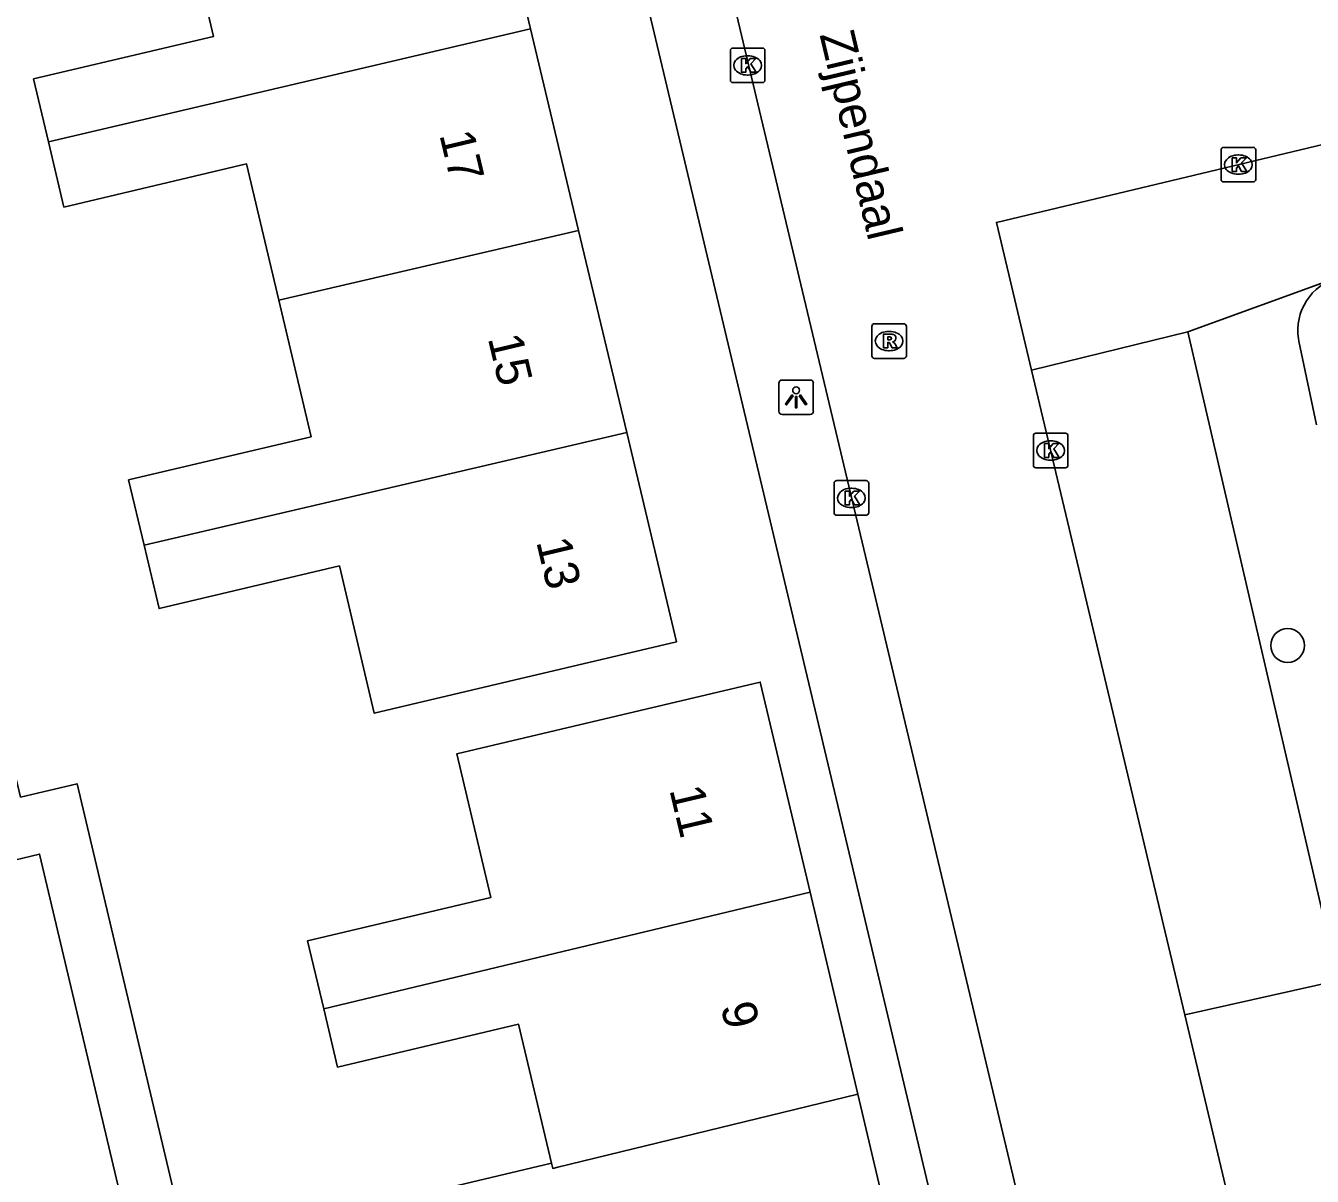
# Model space of a CAD drawing. Extents: x 158038 to 159242, y 380133 to 381214.
# Drawn here: x 158430.88 to 158468.09, y 380705.71 to 380739 of the extents above; entities that cross this region are included whole.
import ezdxf

# ---------------------------------------------------------------- set-up
doc = ezdxf.new("R2010")
doc.units = 0
for name, color, linetype in [('IMGEO_Boom', 7, 'Continuous'), ('IMGEO_Kolk', 7, 'Continuous'), ('IMGEO_Lichtpunt', 7, 'Continuous'), ('IMGEO_Openbare_ruimte_label', 7, 'Continuous'), ('IMGEO_Pand', 7, 'Continuous'), ('IMGEO_Pand_nummerreeks', 7, 'Continuous'), ('IMGEO_Rijbaan_lokaal_open', 7, 'Continuous'), ('IMGEO_Rioolput', 7, 'Continuous'), ('IMGEO_Voetpad_open', 7, 'Continuous')]:
    doc.layers.add(name, color=color, linetype=linetype)

msp = doc.modelspace()

# ---------------------------------------------------------------- linework, layer by layer
at = {"layer": 'IMGEO_Boom'}
msp.add_circle((158467.378, 380721.065), 0.489, dxfattribs=at)
at = {"layer": 'IMGEO_Kolk'}
for p, q in [((158451.262, 380737.425), (158451.262, 380738.277)), ((158451.337, 380738.351), (158452.189, 380738.351)), ((158452.263, 380738.277), (158452.263, 380737.425)), ((158451.75, 380738.131), (158451.775, 380738.131)), ((158451.773, 380737.571), (158451.748, 380737.571)), ((158452.189, 380737.351), (158451.337, 380737.351)), ((158465.454, 380734.553), (158465.454, 380735.405)), ((158465.529, 380735.479), (158466.381, 380735.479)), ((158465.942, 380735.259), (158465.967, 380735.259)), ((158466.455, 380735.405), (158466.455, 380734.553)), ((158465.965, 380734.699), (158465.94, 380734.699)), ((158466.381, 380734.479), (158465.529, 380734.479)), ((158460.025, 380726.282), (158460.025, 380727.134)), ((158460.1, 380727.208), (158460.952, 380727.208)), ((158461.026, 380727.134), (158461.026, 380726.282)), ((158460.513, 380726.988), (158460.538, 380726.988)), ((158460.536, 380726.428), (158460.511, 380726.428)), ((158460.952, 380726.208), (158460.1, 380726.208)), ((158454.262, 380724.909), (158454.262, 380725.761)), ((158454.337, 380725.835), (158455.189, 380725.835)), ((158454.75, 380725.615), (158454.775, 380725.615)), ((158455.263, 380725.761), (158455.263, 380724.909)), ((158455.189, 380724.835), (158454.337, 380724.835)), ((158454.773, 380725.055), (158454.748, 380725.055))]:
    msp.add_line(p, q, dxfattribs=at)
for points in [[(158451.262, 380737.425), (158451.262, 380738.277)], [(158451.337, 380738.351), (158452.189, 380738.351)], [(158452.263, 380738.277), (158452.263, 380737.425)], [(158451.583, 380738.051), (158451.706, 380738.051), (158451.706, 380737.9), (158451.836, 380738.051), (158452, 380738.051), (158451.854, 380737.9), (158452.007, 380737.651), (158451.855, 380737.651), (158451.77, 380737.815), (158451.706, 380737.748), (158451.706, 380737.651), (158451.583, 380737.651), (158451.583, 380738.051)], [(158452.189, 380737.351), (158451.337, 380737.351)], [(158465.454, 380734.553), (158465.454, 380735.405)], [(158465.529, 380735.479), (158466.381, 380735.479)], [(158466.455, 380735.405), (158466.455, 380734.553)], [(158465.775, 380735.179), (158465.898, 380735.179), (158465.898, 380735.028), (158466.028, 380735.179), (158466.192, 380735.179), (158466.046, 380735.028), (158466.199, 380734.779), (158466.047, 380734.779), (158465.962, 380734.943), (158465.898, 380734.876), (158465.898, 380734.779), (158465.775, 380734.779), (158465.775, 380735.179)], [(158466.381, 380734.479), (158465.529, 380734.479)], [(158460.025, 380726.282), (158460.025, 380727.134)], [(158460.1, 380727.208), (158460.952, 380727.208)], [(158461.026, 380727.134), (158461.026, 380726.282)], [(158460.346, 380726.908), (158460.469, 380726.908), (158460.469, 380726.757), (158460.599, 380726.908), (158460.763, 380726.908), (158460.617, 380726.757), (158460.77, 380726.508), (158460.618, 380726.508), (158460.533, 380726.672), (158460.469, 380726.605), (158460.469, 380726.508), (158460.346, 380726.508), (158460.346, 380726.908)], [(158460.952, 380726.208), (158460.1, 380726.208)], [(158454.262, 380724.909), (158454.262, 380725.761)], [(158454.337, 380725.835), (158455.189, 380725.835)], [(158455.263, 380725.761), (158455.263, 380724.909)], [(158454.583, 380725.535), (158454.706, 380725.535), (158454.706, 380725.384), (158454.836, 380725.535), (158455, 380725.535), (158454.854, 380725.384), (158455.007, 380725.135), (158454.855, 380725.135), (158454.77, 380725.299), (158454.706, 380725.232), (158454.706, 380725.135), (158454.583, 380725.135), (158454.583, 380725.535)], [(158455.189, 380724.835), (158454.337, 380724.835)]]:
    msp.add_lwpolyline(points, dxfattribs=at)
for centre, start, end in [((158451.339, 380738.275), 91.552, 178.448), ((158451.339, 380738.275), 91.552, 178.448), ((158452.187, 380738.275), 1.552, 88.448), ((158452.187, 380738.275), 1.552, 88.448), ((158451.339, 380737.427), 181.552, 268.448), ((158451.339, 380737.427), 181.552, 268.448), ((158452.187, 380737.427), 271.552, 358.448), ((158452.187, 380737.427), 271.552, 358.448), ((158465.531, 380735.403), 91.552, 178.448), ((158465.531, 380735.403), 91.552, 178.448), ((158466.379, 380735.403), 1.552, 88.448), ((158466.379, 380735.403), 1.552, 88.448), ((158465.531, 380734.555), 181.552, 268.448), ((158465.531, 380734.555), 181.552, 268.448), ((158466.379, 380734.555), 271.552, 358.448), ((158466.379, 380734.555), 271.552, 358.448), ((158460.102, 380727.132), 91.552, 178.448), ((158460.102, 380727.132), 91.552, 178.448), ((158460.95, 380727.132), 1.552, 88.448), ((158460.95, 380727.132), 1.552, 88.448), ((158460.102, 380726.284), 181.552, 268.448), ((158460.102, 380726.284), 181.552, 268.448), ((158460.95, 380726.284), 271.552, 358.448), ((158460.95, 380726.284), 271.552, 358.448), ((158454.339, 380725.759), 91.552, 178.448), ((158454.339, 380725.759), 91.552, 178.448), ((158455.187, 380725.759), 1.552, 88.448), ((158455.187, 380725.759), 1.552, 88.448), ((158454.339, 380724.911), 181.552, 268.448), ((158454.339, 380724.911), 181.552, 268.448), ((158455.187, 380724.911), 271.552, 358.448), ((158455.187, 380724.911), 271.552, 358.448)]:
    msp.add_arc(centre, 0.0765, start, end, dxfattribs=at)
for centre, major_axis, ratio, start_param, end_param in [((158451.749, 380737.851), (-0.387, 0.002), 0.722429, 4.712389, 7.853982), ((158451.774, 380737.851), (-0.39, 0.002), 0.717154, 1.570796, 4.712389), ((158465.941, 380734.979), (-0.387, 0.002), 0.722429, 4.712389, 7.853982), ((158465.966, 380734.979), (-0.39, 0.002), 0.717154, 1.570796, 4.712389), ((158460.512, 380726.708), (-0.387, 0.002), 0.722429, 4.712389, 7.853982), ((158460.537, 380726.708), (-0.39, 0.002), 0.717154, 1.570796, 4.712389), ((158454.749, 380725.335), (-0.387, 0.002), 0.722429, 4.712389, 7.853982), ((158454.774, 380725.335), (-0.39, 0.002), 0.717154, 1.570796, 4.712389)]:
    msp.add_ellipse(centre, major_axis=major_axis, ratio=ratio, start_param=start_param, end_param=end_param, dxfattribs=at)
at = {"layer": 'IMGEO_Lichtpunt'}
for p, q in [((158452.665, 380728.652), (158452.665, 380727.845)), ((158452.665, 380728.652), (158452.665, 380727.845)), ((158453.567, 380728.747), (158452.759, 380728.747)), ((158453.567, 380728.747), (158452.759, 380728.747)), ((158453.661, 380727.845), (158453.661, 380728.652)), ((158453.661, 380727.845), (158453.661, 380728.652)), ((158452.759, 380727.751), (158453.567, 380727.751)), ((158452.759, 380727.751), (158453.567, 380727.751))]:
    msp.add_line(p, q, dxfattribs=at)
for points in [[(158453.039, 380728.316), (158453.078, 380728.288), (158452.89, 380728.026), (158452.852, 380728.053), (158453.039, 380728.316)], [(158453.141, 380728.268), (158453.188, 380728.268), (158453.188, 380727.946), (158453.141, 380727.946), (158453.141, 380728.268)], [(158453.251, 380728.288), (158453.289, 380728.315), (158453.476, 380728.053), (158453.437, 380728.025), (158453.251, 380728.288)]]:
    msp.add_lwpolyline(points, dxfattribs=at)
msp.add_circle((158453.164, 380728.45), 0.0994, dxfattribs=at)
for centre, start, end in [((158452.759, 380728.652), 90, 180), ((158452.759, 380728.652), 90, 180), ((158453.567, 380728.652), 0, 90), ((158453.567, 380728.652), 0, 90), ((158452.759, 380727.845), 180, 270), ((158452.759, 380727.845), 180, 270), ((158453.567, 380727.845), 270, 0), ((158453.567, 380727.845), 270, 360)]:
    msp.add_arc(centre, 0.0946, start, end, dxfattribs=at)
at = {"layer": 'IMGEO_Pand'}
for points in [[(158444.097, 380744.746), (158445.485, 380738.91)], [(158431.543, 380735.635), (158431.112, 380737.457), (158436.318, 380738.689), (158435.358, 380742.748)], [(158445.485, 380738.91), (158431.543, 380735.635)], [(158446.873, 380733.075), (158445.485, 380738.91)], [(158431.543, 380735.635), (158431.989, 380733.753), (158437.268, 380735.001), (158438.201, 380731.055)], [(158438.201, 380731.055), (158446.873, 380733.075)], [(158446.873, 380733.075), (158448.264, 380727.229)], [(158434.305, 380723.968), (158433.858, 380725.856), (158439.136, 380727.104), (158438.201, 380731.055)], [(158448.264, 380727.229), (158434.305, 380723.968)], [(158434.305, 380723.968), (158434.738, 380722.135), (158439.956, 380723.37), (158440.965, 380719.105), (158444.84, 380720.021), (158449.705, 380721.172), (158448.264, 380727.229)], [(158453.566, 380713.928), (158452.128, 380720.008), (158447.263, 380718.857), (158443.351, 380717.931), (158444.335, 380713.775), (158439.036, 380712.522), (158439.502, 380710.55)], [(158453.566, 380713.928), (158439.502, 380710.55)], [(158454.95, 380708.081), (158453.566, 380713.928)], [(158439.502, 380710.55), (158439.9, 380708.869), (158445.138, 380710.109), (158446.09, 380706.086)], [(158446.09, 380706.086), (158446.126, 380705.935), (158446.274, 380705.968), (158454.95, 380708.081)], [(158456.33, 380702.244), (158454.95, 380708.081)], [(158446.09, 380706.086), (158441.458, 380704.991), (158442.408, 380700.976), (158441.727, 380700.815), (158442.208, 380698.782)]]:
    msp.add_lwpolyline(points, dxfattribs=at)
at = {"layer": 'IMGEO_Rijbaan_lokaal_open'}
for points in [[(158465.02, 380682.236), (158448.9, 380750), (158443.849, 380771.419)], [(158459.972, 380729.032), (158458.956, 380733.307), (158474.565, 380737.039)], [(158464.407, 380710.377), (158459.972, 380729.032)], [(158466.174, 380702.945), (158464.407, 380710.377)]]:
    msp.add_lwpolyline(points, dxfattribs=at)
at = {"layer": 'IMGEO_Rioolput'}
for p, q in [((158455.352, 380729.448), (158455.352, 380730.3)), ((158455.427, 380730.374), (158456.279, 380730.374)), ((158455.84, 380730.154), (158455.865, 380730.154)), ((158456.353, 380730.3), (158456.353, 380729.448)), ((158456.279, 380729.374), (158455.427, 380729.374)), ((158455.863, 380729.594), (158455.838, 380729.594))]:
    msp.add_line(p, q, dxfattribs=at)
for points in [[(158455.352, 380729.448), (158455.352, 380730.3)], [(158455.427, 380730.374), (158456.279, 380730.374)], [(158455.941, 380730.072), (158455.689, 380730.074), (158455.689, 380729.674)], [(158456.353, 380730.3), (158456.353, 380729.448)], [(158455.689, 380729.674), (158455.813, 380729.674), (158455.813, 380729.836), (158455.824, 380729.836)], [(158455.867, 380729.993), (158455.813, 380729.993), (158455.813, 380729.912)], [(158455.813, 380729.912), (158455.865, 380729.912)], [(158455.871, 380729.807), (158455.942, 380729.674), (158456.082, 380729.674), (158456.017, 380729.8)], [(158456.279, 380729.374), (158455.427, 380729.374)]]:
    msp.add_lwpolyline(points, dxfattribs=at)
for centre, radius, start, end in [((158455.429, 380730.298), 0.0765, 91.552, 178.448), ((158455.429, 380730.298), 0.0765, 91.552, 178.448), ((158455.94, 380729.962), 0.109, 350.3612, 89.416), ((158456.277, 380730.298), 0.0765, 1.552, 88.448), ((158456.277, 380730.298), 0.0765, 1.552, 88.448), ((158455.823, 380729.783), 0.0533, 26.0293, 88.6989), ((158455.849, 380730.101), 0.19, 274.7715, 282.9687), ((158455.873, 380729.897), 0.0964, 77.0061, 93.1865), ((158455.887, 380729.954), 0.0378, 276.6634, 79.6772), ((158455.938, 380729.962), 0.112, 277.5842, 350.9817), ((158455.922, 380729.747), 0.108, 29.5134, 73.7905), ((158455.429, 380729.45), 0.0765, 181.552, 268.448), ((158455.429, 380729.45), 0.0765, 181.552, 268.448), ((158456.277, 380729.45), 0.0765, 271.552, 358.448), ((158456.277, 380729.45), 0.0765, 271.552, 358.448)]:
    msp.add_arc(centre, radius, start, end, dxfattribs=at)
for centre, major_axis, ratio, start_param, end_param in [((158455.839, 380729.874), (-0.387, 0.002), 0.722429, 4.712389, 7.853982), ((158455.864, 380729.874), (-0.39, 0.002), 0.717154, 1.570796, 4.712389)]:
    msp.add_ellipse(centre, major_axis=major_axis, ratio=ratio, start_param=start_param, end_param=end_param, dxfattribs=at)
at = {"layer": 'IMGEO_Voetpad_open'}
for points in [[(158436.282, 380792.566), (158446.395, 380750), (158462.621, 380681.705)], [(158439.722, 380685.987), (158432.369, 380717.065), (158430.734, 380716.678), (158414.008, 380787.381)], [(158412.749, 380747.905), (158421.435, 380749.975), (158428.781, 380719.094), (158429.83, 380714.683), (158431.284, 380715.029), (158438.251, 380685.59)], [(158464.494, 380730.142), (158468.687, 380731.665)], [(158468.687, 380731.665), (158468.556, 380731.607), (158468.431, 380731.537), (158468.313, 380731.457), (158468.203, 380731.366), (158468.101, 380731.266), (158468.008, 380731.157), (158467.925, 380731.04), (158467.854, 380730.916), (158467.793, 380730.787), (158467.744, 380730.652), (158467.708, 380730.514), (158467.684, 380730.373), (158467.673, 380730.231), (158467.674, 380730.088), (158467.689, 380729.945), (158467.702, 380729.868), (158468.21, 380727.452)], [(158459.972, 380729.032), (158464.494, 380730.142)], [(158464.494, 380730.142), (158468.845, 380711.378), (158464.407, 380710.377)]]:
    msp.add_lwpolyline(points, dxfattribs=at)

# ---------------------------------------------------------------- texts
at = {"layer": 'IMGEO_Openbare_ruimte_label'}
msp.add_text('Zijpendaal', height=1, rotation=283.3553, dxfattribs=at).set_placement((158453.839, 380738.74))
at = {"layer": 'IMGEO_Pand_nummerreeks'}
for s, rotation, p in [('17', 283.3824, (158442.842, 380735.846)), ('15', 283.3824, (158444.243, 380729.959)), ('13', 283.3824, (158445.643, 380724.072)), ('11', 283.3095, (158449.494, 380716.895)), ('9', 283.3096, (158450.976, 380710.631))]:
    msp.add_text(s, height=1, rotation=rotation, dxfattribs=at).set_placement(p)

doc.saveas('drawing.dxf')
